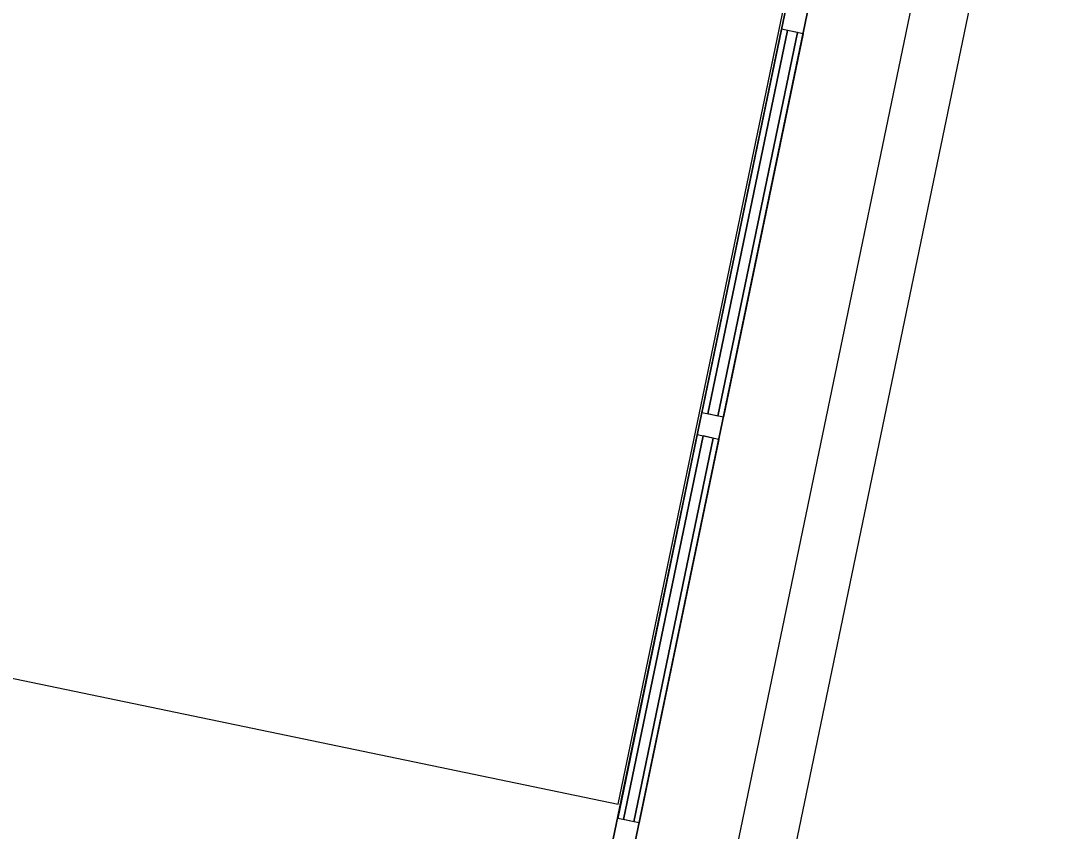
# Model space of a CAD drawing. Extents: x 81065 to 81486, y 452384 to 452681.
# Drawn here: x 81122.203 to 81124.948, y 452536.427 to 452538.601 of the extents above; entities that cross this region are included whole.
import ezdxf

# ---------------------------------------------------------------- set-up
doc = ezdxf.new("R2010")
doc.units = 0
doc.layers.add('B-BH-VH-KANTOPSLUITING-GV', color=7, linetype='Continuous')

msp = doc.modelspace()

# ---------------------------------------------------------------- linework, layer by layer
at = {"layer": 'B-BH-VH-KANTOPSLUITING-GV'}
for p, q in [((81122.2553, 452526.6302), (81131.0942, 452569.2132)), ((81123.1371, 452531.6334), (81130.9161, 452569.0924)), ((81123.7911, 452536.4034), (81124.7061, 452540.8094)), ((81124.7061, 452540.8094), (81123.7911, 452536.4034)), ((81123.8051, 452536.5004), (81124.6981, 452540.7964)), ((81123.8491, 452536.3914), (81124.7641, 452540.7974)), ((81124.7641, 452540.7974), (81123.8491, 452536.3914)), ((81124.0291, 452537.5494), (81124.2431, 452538.5774)), ((81124.2431, 452538.5774), (81124.0291, 452537.5494)), ((81124.0291, 452537.5494), (81124.2431, 452538.5774)), ((81124.2431, 452538.5774), (81124.0291, 452537.5494)), ((81124.0291, 452537.5494), (81124.2431, 452538.5774)), ((81124.2431, 452538.5774), (81124.0291, 452537.5494)), ((81124.0291, 452537.5494), (81124.2431, 452538.5774)), ((81124.2431, 452538.5774), (81124.0291, 452537.5494)), ((81124.0291, 452537.5494), (81124.2431, 452538.5774)), ((81124.2431, 452538.5774), (81124.0291, 452537.5494)), ((81124.0291, 452537.5494), (81124.2431, 452538.5774)), ((81124.2431, 452538.5774), (81124.0291, 452537.5494)), ((81124.0291, 452537.5494), (81124.2431, 452538.5774)), ((81124.2431, 452538.5774), (81124.0291, 452537.5494)), ((81124.0291, 452537.5494), (81124.2431, 452538.5774)), ((81124.2431, 452538.5774), (81124.0291, 452537.5494)), ((81124.3011, 452538.5654), (81124.2431, 452538.5774)), ((81124.3011, 452538.5654), (81124.2431, 452538.5774)), ((81124.3011, 452538.5654), (81124.2431, 452538.5774)), ((81124.3011, 452538.5654), (81124.2431, 452538.5774)), ((81124.3011, 452538.5654), (81124.2431, 452538.5774)), ((81124.3011, 452538.5654), (81124.2431, 452538.5774)), ((81124.3011, 452538.5654), (81124.2431, 452538.5774)), ((81124.3011, 452538.5654), (81124.2431, 452538.5774)), ((81124.3011, 452538.5654), (81124.2431, 452538.5774)), ((81124.3011, 452538.5654), (81124.2431, 452538.5774)), ((81124.3011, 452538.5654), (81124.2431, 452538.5774)), ((81124.3011, 452538.5654), (81124.2431, 452538.5774)), ((81124.3011, 452538.5654), (81124.2431, 452538.5774)), ((81124.3011, 452538.5654), (81124.2431, 452538.5774)), ((81124.3011, 452538.5654), (81124.2431, 452538.5774)), ((81124.3011, 452538.5654), (81124.2431, 452538.5774)), ((81124.0451, 452537.5464), (81124.2591, 452538.5744)), ((81124.2591, 452538.5744), (81124.0451, 452537.5464)), ((81124.0451, 452537.5464), (81124.2591, 452538.5744)), ((81124.2591, 452538.5744), (81124.0451, 452537.5464)), ((81124.0451, 452537.5464), (81124.2591, 452538.5744)), ((81124.2591, 452538.5744), (81124.0451, 452537.5464)), ((81124.2591, 452538.5744), (81124.0451, 452537.5464)), ((81124.0451, 452537.5464), (81124.2591, 452538.5744)), ((81124.0451, 452537.5464), (81124.2591, 452538.5744)), ((81124.2591, 452538.5744), (81124.0451, 452537.5464)), ((81124.0451, 452537.5464), (81124.2591, 452538.5744)), ((81124.2591, 452538.5744), (81124.0451, 452537.5464)), ((81124.0451, 452537.5464), (81124.2591, 452538.5744)), ((81124.2591, 452538.5744), (81124.0451, 452537.5464)), ((81124.0451, 452537.5464), (81124.2591, 452538.5744)), ((81124.2591, 452538.5744), (81124.0451, 452537.5464)), ((81124.0721, 452537.5404), (81124.2861, 452538.5684)), ((81124.2861, 452538.5684), (81124.0721, 452537.5404)), ((81124.0721, 452537.5404), (81124.2861, 452538.5684)), ((81124.2861, 452538.5684), (81124.0721, 452537.5404)), ((81124.0721, 452537.5404), (81124.2861, 452538.5684)), ((81124.2861, 452538.5684), (81124.0721, 452537.5404)), ((81124.2861, 452538.5684), (81124.0721, 452537.5404)), ((81124.0721, 452537.5404), (81124.2861, 452538.5684)), ((81124.0721, 452537.5404), (81124.2861, 452538.5684)), ((81124.2861, 452538.5684), (81124.0721, 452537.5404)), ((81124.0721, 452537.5404), (81124.2861, 452538.5684)), ((81124.2861, 452538.5684), (81124.0721, 452537.5404)), ((81124.0721, 452537.5404), (81124.2861, 452538.5684)), ((81124.2861, 452538.5684), (81124.0721, 452537.5404)), ((81124.0721, 452537.5404), (81124.2861, 452538.5684)), ((81124.2861, 452538.5684), (81124.0721, 452537.5404)), ((81124.0871, 452537.5374), (81124.3011, 452538.5654)), ((81124.3011, 452538.5654), (81124.0871, 452537.5374)), ((81124.0871, 452537.5374), (81124.3011, 452538.5654)), ((81124.3011, 452538.5654), (81124.0871, 452537.5374)), ((81124.0871, 452537.5374), (81124.3011, 452538.5654)), ((81124.3011, 452538.5654), (81124.0871, 452537.5374)), ((81124.0871, 452537.5374), (81124.3011, 452538.5654)), ((81124.3011, 452538.5654), (81124.0871, 452537.5374)), ((81124.0871, 452537.5374), (81124.3011, 452538.5654)), ((81124.3011, 452538.5654), (81124.0871, 452537.5374)), ((81124.0871, 452537.5374), (81124.3011, 452538.5654)), ((81124.3011, 452538.5654), (81124.0871, 452537.5374)), ((81124.0871, 452537.5374), (81124.3011, 452538.5654)), ((81124.3011, 452538.5654), (81124.0871, 452537.5374)), ((81124.0871, 452537.5374), (81124.3011, 452538.5654)), ((81124.3011, 452538.5654), (81124.0871, 452537.5374)), ((81124.2861, 452538.5684), (81124.2591, 452538.5744)), ((81124.2861, 452538.5684), (81124.2591, 452538.5744)), ((81124.2861, 452538.5684), (81124.2591, 452538.5744)), ((81124.2861, 452538.5684), (81124.2591, 452538.5744)), ((81124.2861, 452538.5684), (81124.2591, 452538.5744)), ((81124.2861, 452538.5684), (81124.2591, 452538.5744)), ((81124.2861, 452538.5684), (81124.2591, 452538.5744)), ((81124.2861, 452538.5684), (81124.2591, 452538.5744)), ((81124.2861, 452538.5684), (81124.2591, 452538.5744)), ((81124.2861, 452538.5684), (81124.2591, 452538.5744)), ((81124.2861, 452538.5684), (81124.2591, 452538.5744)), ((81124.2861, 452538.5684), (81124.2591, 452538.5744)), ((81124.2861, 452538.5684), (81124.2591, 452538.5744)), ((81124.2861, 452538.5684), (81124.2591, 452538.5744)), ((81124.2861, 452538.5684), (81124.2591, 452538.5744)), ((81124.2861, 452538.5684), (81124.2591, 452538.5744)), ((81114.9931, 452538.3304), (81123.8051, 452536.5004)), ((81124.0871, 452537.5374), (81124.0291, 452537.5494)), ((81124.0871, 452537.5374), (81124.0291, 452537.5494)), ((81124.0871, 452537.5374), (81124.0291, 452537.5494)), ((81124.0871, 452537.5374), (81124.0291, 452537.5494)), ((81124.0871, 452537.5374), (81124.0291, 452537.5494)), ((81124.0871, 452537.5374), (81124.0291, 452537.5494)), ((81124.0871, 452537.5374), (81124.0291, 452537.5494)), ((81124.0871, 452537.5374), (81124.0291, 452537.5494)), ((81124.0871, 452537.5374), (81124.0291, 452537.5494)), ((81124.0871, 452537.5374), (81124.0291, 452537.5494)), ((81124.0871, 452537.5374), (81124.0291, 452537.5494)), ((81124.0871, 452537.5374), (81124.0291, 452537.5494)), ((81124.0871, 452537.5374), (81124.0291, 452537.5494)), ((81124.0871, 452537.5374), (81124.0291, 452537.5494)), ((81124.0871, 452537.5374), (81124.0291, 452537.5494)), ((81124.0871, 452537.5374), (81124.0291, 452537.5494)), ((81124.0721, 452537.5404), (81124.0451, 452537.5464)), ((81124.0721, 452537.5404), (81124.0451, 452537.5464)), ((81124.0721, 452537.5404), (81124.0451, 452537.5464)), ((81124.0721, 452537.5404), (81124.0451, 452537.5464)), ((81124.0721, 452537.5404), (81124.0451, 452537.5464)), ((81124.0721, 452537.5404), (81124.0451, 452537.5464)), ((81124.0721, 452537.5404), (81124.0451, 452537.5464)), ((81124.0721, 452537.5404), (81124.0451, 452537.5464)), ((81124.0721, 452537.5404), (81124.0451, 452537.5464)), ((81124.0721, 452537.5404), (81124.0451, 452537.5464)), ((81124.0721, 452537.5404), (81124.0451, 452537.5464)), ((81124.0721, 452537.5404), (81124.0451, 452537.5464)), ((81124.0721, 452537.5404), (81124.0451, 452537.5464)), ((81124.0721, 452537.5404), (81124.0451, 452537.5464)), ((81124.0721, 452537.5404), (81124.0451, 452537.5464)), ((81124.0721, 452537.5404), (81124.0451, 452537.5464)), ((81123.8041, 452536.4624), (81124.0171, 452537.4904)), ((81124.0171, 452537.4904), (81123.8041, 452536.4624)), ((81123.8041, 452536.4624), (81124.0171, 452537.4904)), ((81124.0171, 452537.4904), (81123.8041, 452536.4624)), ((81123.8041, 452536.4624), (81124.0171, 452537.4904)), ((81124.0171, 452537.4904), (81123.8041, 452536.4624)), ((81123.8041, 452536.4624), (81124.0171, 452537.4904)), ((81124.0171, 452537.4904), (81123.8041, 452536.4624)), ((81123.8041, 452536.4624), (81124.0171, 452537.4904)), ((81124.0171, 452537.4904), (81123.8041, 452536.4624)), ((81123.8041, 452536.4624), (81124.0171, 452537.4904)), ((81124.0171, 452537.4904), (81123.8041, 452536.4624)), ((81123.8041, 452536.4624), (81124.0171, 452537.4904)), ((81124.0171, 452537.4904), (81123.8041, 452536.4624)), ((81123.8041, 452536.4624), (81124.0171, 452537.4904)), ((81124.0171, 452537.4904), (81123.8041, 452536.4624)), ((81123.8191, 452536.4594), (81124.0331, 452537.4874)), ((81124.0331, 452537.4874), (81123.8191, 452536.4594)), ((81124.0331, 452537.4874), (81123.8191, 452536.4594)), ((81123.8191, 452536.4594), (81124.0331, 452537.4874)), ((81123.8191, 452536.4594), (81124.0331, 452537.4874)), ((81124.0331, 452537.4874), (81123.8191, 452536.4594)), ((81123.8191, 452536.4594), (81124.0331, 452537.4874)), ((81124.0331, 452537.4874), (81123.8191, 452536.4594)), ((81123.8191, 452536.4594), (81124.0331, 452537.4874)), ((81124.0331, 452537.4874), (81123.8191, 452536.4594)), ((81123.8191, 452536.4594), (81124.0331, 452537.4874)), ((81124.0331, 452537.4874), (81123.8191, 452536.4594)), ((81123.8191, 452536.4594), (81124.0331, 452537.4874)), ((81124.0331, 452537.4874), (81123.8191, 452536.4594)), ((81123.8191, 452536.4594), (81124.0331, 452537.4874)), ((81124.0331, 452537.4874), (81123.8191, 452536.4594)), ((81123.8471, 452536.4534), (81124.0601, 452537.4814)), ((81124.0601, 452537.4814), (81123.8471, 452536.4534)), ((81124.0601, 452537.4814), (81123.8471, 452536.4534)), ((81123.8471, 452536.4534), (81124.0601, 452537.4814)), ((81123.8471, 452536.4534), (81124.0601, 452537.4814)), ((81124.0601, 452537.4814), (81123.8471, 452536.4534)), ((81123.8471, 452536.4534), (81124.0601, 452537.4814)), ((81124.0601, 452537.4814), (81123.8471, 452536.4534)), ((81123.8471, 452536.4534), (81124.0601, 452537.4814)), ((81124.0601, 452537.4814), (81123.8471, 452536.4534)), ((81123.8471, 452536.4534), (81124.0601, 452537.4814)), ((81124.0601, 452537.4814), (81123.8471, 452536.4534)), ((81123.8471, 452536.4534), (81124.0601, 452537.4814)), ((81124.0601, 452537.4814), (81123.8471, 452536.4534)), ((81123.8471, 452536.4534), (81124.0601, 452537.4814)), ((81124.0601, 452537.4814), (81123.8471, 452536.4534)), ((81123.8611, 452536.4504), (81124.0751, 452537.4784)), ((81124.0751, 452537.4784), (81123.8611, 452536.4504)), ((81123.8611, 452536.4504), (81124.0751, 452537.4784)), ((81124.0751, 452537.4784), (81123.8611, 452536.4504)), ((81123.8611, 452536.4504), (81124.0751, 452537.4784)), ((81124.0751, 452537.4784), (81123.8611, 452536.4504)), ((81123.8611, 452536.4504), (81124.0751, 452537.4784)), ((81124.0751, 452537.4784), (81123.8611, 452536.4504)), ((81123.8611, 452536.4504), (81124.0751, 452537.4784)), ((81124.0751, 452537.4784), (81123.8611, 452536.4504)), ((81123.8611, 452536.4504), (81124.0751, 452537.4784)), ((81124.0751, 452537.4784), (81123.8611, 452536.4504)), ((81123.8611, 452536.4504), (81124.0751, 452537.4784)), ((81124.0751, 452537.4784), (81123.8611, 452536.4504)), ((81123.8611, 452536.4504), (81124.0751, 452537.4784)), ((81124.0751, 452537.4784), (81123.8611, 452536.4504)), ((81124.0751, 452537.4784), (81124.0171, 452537.4904)), ((81124.0751, 452537.4784), (81124.0171, 452537.4904)), ((81124.0751, 452537.4784), (81124.0171, 452537.4904)), ((81124.0751, 452537.4784), (81124.0171, 452537.4904)), ((81124.0751, 452537.4784), (81124.0171, 452537.4904)), ((81124.0751, 452537.4784), (81124.0171, 452537.4904)), ((81124.0751, 452537.4784), (81124.0171, 452537.4904)), ((81124.0751, 452537.4784), (81124.0171, 452537.4904)), ((81124.0751, 452537.4784), (81124.0171, 452537.4904)), ((81124.0751, 452537.4784), (81124.0171, 452537.4904)), ((81124.0751, 452537.4784), (81124.0171, 452537.4904)), ((81124.0751, 452537.4784), (81124.0171, 452537.4904)), ((81124.0751, 452537.4784), (81124.0171, 452537.4904)), ((81124.0751, 452537.4784), (81124.0171, 452537.4904)), ((81124.0751, 452537.4784), (81124.0171, 452537.4904)), ((81124.0751, 452537.4784), (81124.0171, 452537.4904)), ((81124.0601, 452537.4814), (81124.0331, 452537.4874)), ((81124.0601, 452537.4814), (81124.0331, 452537.4874)), ((81124.0601, 452537.4814), (81124.0331, 452537.4874)), ((81124.0601, 452537.4814), (81124.0331, 452537.4874)), ((81124.0601, 452537.4814), (81124.0331, 452537.4874)), ((81124.0601, 452537.4814), (81124.0331, 452537.4874)), ((81124.0601, 452537.4814), (81124.0331, 452537.4874)), ((81124.0601, 452537.4814), (81124.0331, 452537.4874)), ((81124.0601, 452537.4814), (81124.0331, 452537.4874)), ((81124.0601, 452537.4814), (81124.0331, 452537.4874)), ((81124.0601, 452537.4814), (81124.0331, 452537.4874)), ((81124.0601, 452537.4814), (81124.0331, 452537.4874)), ((81124.0601, 452537.4814), (81124.0331, 452537.4874)), ((81124.0601, 452537.4814), (81124.0331, 452537.4874)), ((81124.0601, 452537.4814), (81124.0331, 452537.4874)), ((81124.0601, 452537.4814), (81124.0331, 452537.4874)), ((81123.8611, 452536.4504), (81123.8041, 452536.4624)), ((81123.8611, 452536.4504), (81123.8041, 452536.4624)), ((81123.8611, 452536.4504), (81123.8041, 452536.4624)), ((81123.8611, 452536.4504), (81123.8041, 452536.4624)), ((81123.8611, 452536.4504), (81123.8041, 452536.4624)), ((81123.8611, 452536.4504), (81123.8041, 452536.4624)), ((81123.8611, 452536.4504), (81123.8041, 452536.4624)), ((81123.8611, 452536.4504), (81123.8041, 452536.4624)), ((81123.8611, 452536.4504), (81123.8041, 452536.4624)), ((81123.8611, 452536.4504), (81123.8041, 452536.4624)), ((81123.8611, 452536.4504), (81123.8041, 452536.4624)), ((81123.8611, 452536.4504), (81123.8041, 452536.4624)), ((81123.8611, 452536.4504), (81123.8041, 452536.4624)), ((81123.8611, 452536.4504), (81123.8041, 452536.4624)), ((81123.8611, 452536.4504), (81123.8041, 452536.4624)), ((81123.8611, 452536.4504), (81123.8041, 452536.4624)), ((81123.8471, 452536.4534), (81123.8191, 452536.4594)), ((81123.8471, 452536.4534), (81123.8191, 452536.4594)), ((81123.8471, 452536.4534), (81123.8191, 452536.4594)), ((81123.8471, 452536.4534), (81123.8191, 452536.4594)), ((81123.8471, 452536.4534), (81123.8191, 452536.4594)), ((81123.8471, 452536.4534), (81123.8191, 452536.4594)), ((81123.8471, 452536.4534), (81123.8191, 452536.4594)), ((81123.8471, 452536.4534), (81123.8191, 452536.4594)), ((81123.8471, 452536.4534), (81123.8191, 452536.4594)), ((81123.8471, 452536.4534), (81123.8191, 452536.4594)), ((81123.8471, 452536.4534), (81123.8191, 452536.4594)), ((81123.8471, 452536.4534), (81123.8191, 452536.4594)), ((81123.8471, 452536.4534), (81123.8191, 452536.4594)), ((81123.8471, 452536.4534), (81123.8191, 452536.4594)), ((81123.8471, 452536.4534), (81123.8191, 452536.4594)), ((81123.8471, 452536.4534), (81123.8191, 452536.4594))]:
    msp.add_line(p, q, dxfattribs=at)

doc.saveas('drawing.dxf')
